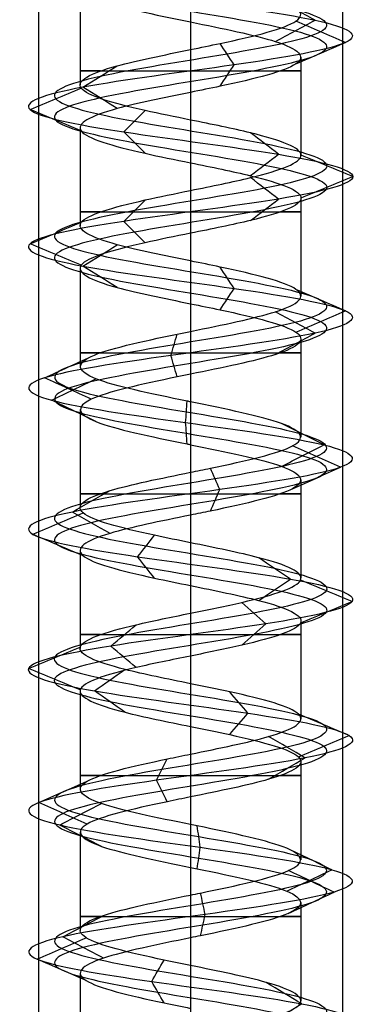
# Model space of a CAD drawing. Header units: millimetres. Extents: x -429 to 422, y -262 to 259.
# Tile 460 of 656: x 74.06 to 79.68, y 167.05 to 183.25. Entities that reach past the tile are written whole.
import ezdxf

# ---------------------------------------------------------------- set-up
doc = ezdxf.new("R2010")
doc.units = ezdxf.units.MM
doc.layers.add('Default', color=7, linetype='Continuous', true_color=0x000000)

msp = doc.modelspace()

# ---------------------------------------------------------------- linework, layer by layer
at = {"layer": 'Default', "color": 9, "true_color": 0xbebcba}
for p, q in [((75.057, 183.794, 880.822), (75.057, 182.18, 880.822)), ((76.873, 183.214, 879.003), (76.873, 181.601, 879.011)), ((78.688, 182.634, 880.822), (78.688, 181.022, 880.822)), ((75.057, 181.475, 880.822), (75.057, 179.862, 880.822)), ((76.873, 180.896, 879.011), (76.873, 179.283, 879.007)), ((78.688, 180.318, 880.822), (78.688, 178.704, 880.822)), ((75.057, 179.159, 880.822), (75.057, 177.544, 880.822)), ((76.873, 178.579, 879.007), (76.873, 176.964, 879.002)), ((78.688, 178, 880.822), (78.688, 176.385, 880.822)), ((75.057, 176.84, 880.822), (75.057, 175.224, 880.822)), ((76.873, 176.26, 879.002), (76.873, 174.646, 879.009)), ((78.688, 175.68, 880.822), (78.688, 174.067, 880.822)), ((75.057, 174.52, 880.822), (75.057, 172.907, 880.822)), ((76.873, 173.942, 879.009), (76.873, 172.328, 879.01)), ((78.688, 173.362, 880.822), (78.688, 171.75, 880.822)), ((75.057, 172.203, 880.822), (75.057, 170.589, 880.822)), ((76.873, 171.624, 879.01), (76.873, 170.01, 879.002)), ((78.688, 171.046, 880.822), (78.688, 169.43, 880.822)), ((75.057, 169.886, 880.822), (75.057, 168.27, 880.822)), ((76.873, 169.306, 879.002), (76.873, 167.691, 879.007)), ((78.688, 168.726, 880.822), (78.688, 167.113, 880.822)), ((75.057, 167.566, 880.822), (75.057, 165.953, 880.822))]:
    msp.add_line(p, q, dxfattribs=at)
at = {"layer": 'Default', "color": 9, "true_color": 0xbebcba, "extrusion": (0, -1, 0)}
for centre, start, end in [((76.873, 880.822, -182.408), 144.7021, 270), ((76.873, 880.822, -182.408), 270, 35.2305), ((76.873, 880.822, -180.09), 144.6749, 270), ((76.873, 880.822, -180.09), 270, 35.3467), ((76.873, 880.822, -177.771), 144.755, 270), ((76.873, 880.822, -177.771), 270, 35.4895), ((76.873, 880.822, -175.453), 144.5029, 270), ((76.873, 880.822, -175.453), 270, 35.2736), ((76.873, 880.822, -173.135), 144.7143, 270), ((76.873, 880.822, -173.135), 270, 35.2522), ((76.873, 880.822, -170.817), 144.7115, 270), ((76.873, 880.822, -170.817), 270, 35.4933), ((76.873, 880.822, -168.499), 144.5221, 270), ((76.873, 880.822, -168.499), 270, 35.342)]:
    msp.add_arc(centre, 1.816, start, end, dxfattribs=at)
at = {"layer": 'Default', "color": 9, "true_color": 0xbebcba}
for points, degree in [([(76.873, 199.97, 878.583), (77.617, 199.848, 878.583), (79.092, 199.603, 879.383), (79.287, 199.235, 881.91), (77.27, 198.867, 883.438), (74.892, 198.499, 882.577), (74.323, 198.132, 880.111), (76.085, 197.764, 878.296), (78.567, 197.396, 878.789), (79.5, 197.028, 881.141), (78.031, 196.66, 883.202), (75.503, 196.293, 883.087), (74.227, 195.925, 880.902), (75.369, 195.557, 878.644), (77.885, 195.189, 878.377), (79.476, 194.821, 880.345), (78.687, 194.454, 882.749), (76.239, 194.086, 883.392), (74.371, 193.718, 881.686), (74.789, 193.35, 879.19), (77.112, 192.983, 878.187), (79.216, 192.615, 879.592), (79.178, 192.247, 882.122), (77.032, 191.879, 883.464), (74.741, 191.511, 882.391), (74.398, 191.144, 879.884), (76.317, 190.776, 878.235), (78.744, 190.408, 878.951), (79.46, 190.04, 881.378), (77.811, 189.673, 883.297), (75.304, 189.305, 882.954), (74.231, 188.937, 880.662), (75.572, 188.569, 878.517), (78.103, 188.201, 878.479), (79.508, 187.834, 880.583), (78.505, 187.466, 882.906), (76.009, 187.098, 883.324), (74.303, 186.73, 881.456), (74.946, 186.362, 879.008), (77.35, 185.995, 878.219), (79.318, 185.627, 879.809), (79.051, 185.259, 882.326), (76.793, 184.891, 883.468), (74.608, 184.524, 882.191), (74.493, 184.156, 879.664), (76.554, 183.788, 878.195), (78.906, 183.42, 879.128), (79.399, 183.052, 881.61), (77.583, 182.685, 883.372), (75.118, 182.317, 882.803), (74.256, 181.949, 880.424), (75.786, 181.581, 878.409), (78.31, 181.213, 878.6), (79.519, 180.846, 880.822), (78.31, 180.478, 883.045), (75.786, 180.11, 883.236), (74.256, 179.742, 881.22), (75.118, 179.375, 878.841), (77.583, 179.007, 878.273), (79.399, 178.639, 880.035), (78.906, 178.271, 882.517), (76.554, 177.903, 883.449), (74.493, 177.536, 881.981), (74.608, 177.168, 879.453), (76.793, 176.8, 878.177), (79.051, 176.432, 879.319), (79.318, 176.064, 881.835), (77.35, 175.697, 883.425), (74.946, 175.329, 882.636), (74.303, 174.961, 880.189), (76.009, 174.593, 878.32), (78.505, 174.226, 878.739), (79.508, 173.858, 881.062), (78.103, 173.49, 883.166), (75.572, 173.122, 883.127), (74.231, 172.754, 880.982), (75.304, 172.387, 878.691), (77.811, 172.019, 878.348), (79.46, 171.651, 880.267), (78.744, 171.283, 882.694), (76.317, 170.916, 883.41), (74.398, 170.548, 881.761), (74.741, 170.18, 879.254), (77.032, 169.812, 878.181), (79.178, 169.444, 879.522), (79.216, 169.077, 882.052), (77.112, 168.709, 883.458), (74.789, 168.341, 882.454), (74.371, 167.973, 879.959), (76.239, 167.605, 878.253), (78.687, 167.238, 878.895), (79.476, 166.87, 881.299), (77.885, 166.502, 883.267), (75.369, 166.134, 883), (74.227, 165.767, 880.742), (75.503, 165.399, 878.557), (78.031, 165.031, 878.443), (79.5, 164.663, 880.503), (78.567, 164.295, 882.855), (76.085, 163.928, 883.349), (74.323, 163.56, 881.533), (74.892, 163.192, 879.067), (77.27, 162.824, 878.206), (79.287, 162.456, 879.735), (79.092, 162.089, 882.262), (77.617, 161.843, 883.062), (76.873, 161.721, 883.062)], 3), ([(76.873, 199.794, 878.156), (77.758, 199.671, 878.156), (79.515, 199.426, 879.109), (79.747, 199.058, 882.116), (77.346, 198.691, 883.936), (74.515, 198.323, 882.912), (73.838, 197.955, 879.976), (75.936, 197.587, 877.815), (78.889, 197.219, 878.402), (80, 196.852, 881.202), (78.252, 196.484, 883.655), (75.243, 196.116, 883.518), (73.724, 195.748, 880.917), (75.083, 195.381, 878.23), (78.078, 195.013, 877.912), (79.971, 194.645, 880.254), (79.032, 194.277, 883.116), (76.119, 193.909, 883.881), (73.895, 193.542, 881.85), (74.393, 193.174, 878.879), (77.158, 192.806, 877.685), (79.662, 192.438, 879.358), (79.616, 192.07, 882.37), (77.063, 191.703, 883.967), (74.335, 191.335, 882.689), (73.927, 190.967, 879.705), (76.211, 190.599, 877.742), (79.1, 190.232, 878.595), (79.953, 189.864, 881.483), (77.99, 189.496, 883.768), (75.006, 189.128, 883.36), (73.728, 188.76, 880.632), (75.325, 188.393, 878.078), (78.337, 188.025, 878.033), (80.01, 187.657, 880.537), (78.815, 187.289, 883.302), (75.845, 186.921, 883.8), (73.814, 186.554, 881.576), (74.579, 186.186, 878.663), (77.44, 185.818, 877.724), (79.783, 185.45, 879.617), (79.465, 185.083, 882.612), (76.777, 184.715, 883.971), (74.177, 184.347, 882.452), (74.04, 183.979, 879.443), (76.493, 183.611, 877.695), (79.293, 183.244, 878.805), (79.88, 182.876, 881.759), (77.719, 182.508, 883.857), (74.784, 182.14, 883.18), (73.758, 181.772, 880.348), (75.58, 181.405, 877.95), (78.583, 181.037, 878.177), (80.023, 180.669, 880.822), (78.583, 180.301, 883.468), (75.58, 179.934, 883.695), (73.758, 179.566, 881.296), (74.784, 179.198, 878.464), (77.719, 178.83, 877.788), (79.88, 178.462, 879.885), (79.293, 178.095, 882.839), (76.493, 177.727, 883.949), (74.04, 177.359, 882.201), (74.177, 176.991, 879.193), (76.777, 176.624, 877.673), (79.465, 176.256, 879.033), (79.783, 175.888, 882.028), (77.44, 175.52, 883.921), (74.579, 175.152, 882.981), (73.814, 174.785, 880.068), (75.845, 174.417, 877.844), (78.815, 174.049, 878.342), (80.01, 173.681, 881.107), (78.337, 173.313, 883.612), (75.325, 172.946, 883.566), (73.728, 172.578, 881.012), (75.006, 172.21, 878.285), (77.99, 171.842, 877.877), (79.953, 171.475, 880.161), (79.1, 171.107, 883.05), (76.211, 170.739, 883.902), (73.927, 170.371, 881.939), (74.335, 170.003, 878.955), (77.063, 169.636, 877.678), (79.616, 169.268, 879.275), (79.662, 168.9, 882.286), (77.158, 168.532, 883.959), (74.393, 168.164, 882.765), (73.895, 167.797, 879.795), (76.119, 167.429, 877.764), (79.032, 167.061, 878.528), (79.971, 166.693, 881.39), (78.078, 166.326, 883.733), (75.083, 165.958, 883.415), (73.724, 165.59, 880.727), (75.243, 165.222, 878.126), (78.252, 164.854, 877.99), (80, 164.487, 880.442), (78.889, 164.119, 883.242), (75.936, 163.751, 883.83), (73.838, 163.383, 881.668), (74.515, 163.015, 878.733), (77.346, 162.648, 877.709), (79.747, 162.28, 879.528), (79.515, 161.912, 882.535), (77.758, 161.667, 883.488), (76.873, 161.544, 883.488)], 3), ([(76.873, 199.617, 878.583), (77.617, 199.495, 878.583), (79.092, 199.25, 879.383), (79.287, 198.882, 881.909), (77.27, 198.514, 883.438), (74.892, 198.146, 882.577), (74.323, 197.778, 880.111), (76.085, 197.411, 878.296), (78.567, 197.043, 878.789), (79.5, 196.675, 881.141), (78.031, 196.307, 883.202), (75.503, 195.94, 883.087), (74.227, 195.572, 880.902), (75.369, 195.204, 878.644), (77.885, 194.836, 878.377), (79.476, 194.468, 880.345), (78.687, 194.101, 882.749), (76.239, 193.733, 883.392), (74.371, 193.365, 881.686), (74.789, 192.997, 879.19), (77.112, 192.629, 878.187), (79.216, 192.262, 879.592), (79.178, 191.894, 882.122), (77.032, 191.526, 883.464), (74.741, 191.158, 882.391), (74.398, 190.791, 879.884), (76.317, 190.423, 878.235), (78.744, 190.055, 878.951), (79.46, 189.687, 881.378), (77.811, 189.319, 883.297), (75.304, 188.952, 882.954), (74.231, 188.584, 880.662), (75.573, 188.216, 878.517), (78.102, 187.848, 878.479), (79.508, 187.48, 880.583), (78.505, 187.113, 882.905), (76.009, 186.745, 883.324), (74.303, 186.377, 881.456), (74.946, 186.009, 879.008), (77.35, 185.642, 878.219), (79.318, 185.274, 879.809), (79.051, 184.906, 882.326), (76.793, 184.538, 883.468), (74.608, 184.17, 882.191), (74.493, 183.803, 879.664), (76.554, 183.435, 878.195), (78.906, 183.067, 879.128), (79.399, 182.699, 881.61), (77.583, 182.331, 883.372), (75.118, 181.964, 882.803), (74.256, 181.596, 880.424), (75.786, 181.228, 878.409), (78.31, 180.86, 878.6), (79.519, 180.493, 880.822), (78.31, 180.125, 883.045), (75.786, 179.757, 883.236), (74.256, 179.389, 881.22), (75.118, 179.021, 878.841), (77.583, 178.654, 878.273), (79.399, 178.286, 880.035), (78.906, 177.918, 882.517), (76.554, 177.55, 883.449), (74.493, 177.183, 881.981), (74.608, 176.815, 879.453), (76.793, 176.447, 878.177), (79.051, 176.079, 879.319), (79.318, 175.711, 881.835), (77.35, 175.344, 883.425), (74.946, 174.976, 882.636), (74.303, 174.608, 880.189), (76.009, 174.24, 878.32), (78.505, 173.872, 878.739), (79.508, 173.505, 881.062), (78.102, 173.137, 883.166), (75.573, 172.769, 883.127), (74.231, 172.401, 880.982), (75.304, 172.034, 878.691), (77.811, 171.666, 878.348), (79.46, 171.298, 880.267), (78.744, 170.93, 882.694), (76.317, 170.562, 883.41), (74.398, 170.195, 881.761), (74.741, 169.827, 879.254), (77.032, 169.459, 878.181), (79.178, 169.091, 879.522), (79.216, 168.723, 882.052), (77.112, 168.356, 883.458), (74.789, 167.988, 882.454), (74.371, 167.62, 879.959), (76.239, 167.252, 878.253), (78.687, 166.885, 878.895), (79.476, 166.517, 881.299), (77.885, 166.149, 883.267), (75.369, 165.781, 883), (74.227, 165.413, 880.742), (75.503, 165.046, 878.557), (78.031, 164.678, 878.443), (79.5, 164.31, 880.503), (78.567, 163.942, 882.855), (76.085, 163.574, 883.349), (74.323, 163.207, 881.533), (74.892, 162.839, 879.067), (77.27, 162.471, 878.206), (79.287, 162.103, 879.735), (79.092, 161.736, 882.262), (77.617, 161.49, 883.062), (76.873, 161.368, 883.062)], 3), ([(76.873, 184.374, 882.638), (76.873, 183.567, 882.638), (76.873, 182.76, 882.638)], 2), ([(78.924, 183.244, 879.113), (78.706, 183.361, 879.294), (78.488, 183.479, 879.476), (78.269, 183.596, 879.658)], 3), ([(78.27, 182.891, 879.658), (78.488, 183.009, 879.476), (78.706, 183.126, 879.294), (78.924, 183.244, 879.113)], 3), ([(79.422, 182.876, 881.617), (79.151, 182.993, 881.532), (78.88, 183.111, 881.448), (78.609, 183.228, 881.363)], 3), ([(78.609, 182.524, 881.363), (78.88, 182.641, 881.448), (79.151, 182.758, 881.532), (79.422, 182.876, 881.617)], 3), ([(77.59, 182.508, 883.394), (77.513, 182.625, 883.121), (77.437, 182.743, 882.848), (77.361, 182.86, 882.575)], 3), ([(75.102, 182.14, 882.821), (75.29, 182.258, 882.609), (75.478, 182.375, 882.396), (75.666, 182.492, 882.184)], 3), ([(77.361, 182.156, 882.575), (77.437, 182.273, 882.848), (77.514, 182.391, 883.121), (77.59, 182.508, 883.394)], 3), ([(74.233, 181.772, 880.42), (74.513, 181.89, 880.463), (74.793, 182.007, 880.506), (75.073, 182.124, 880.548)], 3), ([(75.666, 181.789, 882.184), (75.478, 181.906, 882.397), (75.29, 182.023, 882.609), (75.102, 182.14, 882.821)], 3), ([(76.873, 182.056, 882.638), (76.873, 181.249, 882.638), (76.873, 180.442, 882.638)], 2), ([(75.073, 181.421, 880.548), (74.793, 181.538, 880.506), (74.513, 181.655, 880.463), (74.233, 181.772, 880.42)], 3), ([(75.777, 181.405, 878.387), (75.893, 181.522, 878.646), (76.009, 181.639, 878.904), (76.126, 181.756, 879.162)], 3), ([(76.126, 181.053, 879.162), (76.009, 181.17, 878.904), (75.893, 181.288, 878.646), (75.777, 181.405, 878.387)], 3), ([(78.322, 181.037, 878.58), (78.169, 181.154, 878.818), (78.015, 181.271, 879.056), (77.861, 181.388, 879.293)], 3), ([(77.861, 180.686, 879.293), (78.015, 180.803, 879.056), (78.169, 180.92, 878.818), (78.322, 181.037, 878.58)], 3), ([(79.543, 180.669, 880.822), (79.26, 180.786, 880.822), (78.977, 180.903, 880.822), (78.693, 181.02, 880.822)], 3), ([(78.322, 180.301, 883.065), (78.169, 180.418, 882.827), (78.015, 180.535, 882.589), (77.861, 180.653, 882.351)], 3), ([(78.693, 180.318, 880.822), (78.977, 180.435, 880.822), (79.26, 180.552, 880.822), (79.543, 180.669, 880.822)], 3), ([(75.777, 179.934, 883.257), (75.893, 180.051, 882.999), (76.009, 180.168, 882.741), (76.125, 180.285, 882.482)], 3), ([(77.861, 179.95, 882.351), (78.015, 180.067, 882.589), (78.169, 180.184, 882.827), (78.322, 180.301, 883.065)], 3), ([(74.233, 179.566, 881.224), (74.513, 179.683, 881.181), (74.794, 179.801, 881.139), (75.075, 179.918, 881.096)], 3), ([(76.125, 179.582, 882.482), (76.009, 179.699, 882.741), (75.893, 179.816, 882.999), (75.777, 179.934, 883.257)], 3), ([(76.873, 179.738, 882.638), (76.873, 178.931, 882.638), (76.873, 178.124, 882.638)], 2), ([(75.074, 179.214, 881.096), (74.793, 179.331, 881.139), (74.513, 179.449, 881.181), (74.233, 179.566, 881.224)], 3), ([(75.102, 179.198, 878.823), (75.29, 179.315, 879.036), (75.479, 179.433, 879.249), (75.667, 179.55, 879.461)], 3), ([(75.666, 178.846, 879.461), (75.478, 178.963, 879.248), (75.29, 179.081, 879.036), (75.102, 179.198, 878.823)], 3), ([(77.59, 178.83, 878.25), (77.513, 178.948, 878.523), (77.437, 179.065, 878.797), (77.361, 179.182, 879.07)], 3), ([(77.361, 178.478, 879.07), (77.437, 178.595, 878.797), (77.513, 178.713, 878.524), (77.59, 178.83, 878.25)], 3), ([(79.422, 178.462, 880.028), (79.151, 178.58, 880.112), (78.88, 178.697, 880.197), (78.609, 178.815, 880.281)], 3), ([(78.924, 178.095, 882.532), (78.706, 178.212, 882.35), (78.487, 178.33, 882.168), (78.269, 178.447, 881.986)], 3), ([(78.608, 178.11, 880.281), (78.88, 178.228, 880.197), (79.151, 178.345, 880.112), (79.422, 178.462, 880.028)], 3), ([(76.551, 177.727, 883.473), (76.585, 177.844, 883.191), (76.619, 177.962, 882.909), (76.654, 178.08, 882.626)], 3), ([(78.269, 177.742, 881.986), (78.487, 177.86, 882.168), (78.706, 177.977, 882.35), (78.924, 178.095, 882.532)], 3), ([(74.472, 177.359, 881.991), (74.727, 177.477, 881.867), (74.983, 177.594, 881.742), (75.239, 177.712, 881.618)], 3), ([(76.654, 177.374, 882.626), (76.619, 177.492, 882.908), (76.585, 177.609, 883.191), (76.551, 177.727, 883.473)], 3), ([(76.873, 177.419, 882.638), (76.873, 176.612, 882.638), (76.873, 175.805, 882.638)], 2), ([(75.239, 177.006, 881.618), (74.983, 177.124, 881.742), (74.727, 177.242, 881.867), (74.472, 177.359, 881.991)], 3), ([(74.587, 176.991, 879.441), (74.831, 177.109, 879.588), (75.074, 177.226, 879.735), (75.317, 177.344, 879.882)], 3), ([(75.317, 176.639, 879.882), (75.074, 176.756, 879.735), (74.831, 176.874, 879.588), (74.587, 176.991, 879.441)], 3), ([(76.792, 176.624, 878.153), (76.801, 176.741, 878.437), (76.809, 176.859, 878.721), (76.818, 176.976, 879.005)], 3), ([(76.818, 176.271, 879.005), (76.809, 176.388, 878.721), (76.801, 176.506, 878.437), (76.792, 176.624, 878.153)], 3), ([(79.07, 176.256, 879.305), (78.836, 176.373, 879.467), (78.602, 176.491, 879.628), (78.369, 176.608, 879.79)], 3), ([(78.369, 175.903, 879.79), (78.602, 176.021, 879.628), (78.836, 176.138, 879.467), (79.07, 176.256, 879.305)], 3), ([(79.34, 175.888, 881.844), (79.077, 176.005, 881.735), (78.815, 176.123, 881.627), (78.552, 176.24, 881.518)], 3), ([(77.354, 175.52, 883.449), (77.303, 175.638, 883.169), (77.252, 175.755, 882.89), (77.2, 175.873, 882.61)], 3), ([(78.552, 175.535, 881.518), (78.815, 175.653, 881.627), (79.077, 175.77, 881.735), (79.34, 175.888, 881.844)], 3), ([(74.928, 175.152, 882.652), (75.135, 175.27, 882.458), (75.342, 175.387, 882.263), (75.549, 175.505, 882.069)], 3), ([(77.2, 175.168, 882.611), (77.252, 175.285, 882.89), (77.303, 175.403, 883.169), (77.354, 175.52, 883.449)], 3), ([(74.28, 174.785, 880.183), (74.555, 174.902, 880.251), (74.831, 175.019, 880.319), (75.107, 175.137, 880.387)], 3), ([(75.548, 174.8, 882.069), (75.342, 174.918, 882.263), (75.135, 175.035, 882.458), (74.928, 175.152, 882.652)], 3), ([(76.873, 175.101, 882.638), (76.873, 174.294, 882.638), (76.873, 173.487, 882.638)], 2), ([(75.106, 174.433, 880.387), (74.831, 174.55, 880.319), (74.555, 174.667, 880.251), (74.28, 174.785, 880.183)], 3), ([(76.002, 174.417, 878.298), (76.094, 174.534, 878.566), (76.187, 174.651, 878.834), (76.279, 174.769, 879.102)], 3), ([(76.279, 174.065, 879.102), (76.187, 174.182, 878.834), (76.094, 174.3, 878.566), (76.002, 174.417, 878.298)], 3), ([(78.519, 174.049, 878.72), (78.345, 174.166, 878.943), (78.17, 174.283, 879.166), (77.995, 174.401, 879.39)], 3), ([(77.995, 173.697, 879.389), (78.17, 173.815, 879.166), (78.345, 173.932, 878.943), (78.519, 174.049, 878.72)], 3), ([(79.532, 173.681, 881.064), (79.25, 173.798, 881.038), (78.968, 173.915, 881.013), (78.686, 174.033, 880.987)], 3), ([(78.114, 173.313, 883.187), (77.982, 173.43, 882.936), (77.85, 173.548, 882.685), (77.719, 173.665, 882.435)], 3), ([(78.686, 173.33, 880.987), (78.968, 173.447, 881.013), (79.25, 173.564, 881.038), (79.532, 173.681, 881.064)], 3), ([(75.561, 172.946, 883.148), (75.7, 173.063, 882.902), (75.839, 173.18, 882.655), (75.978, 173.297, 882.408)], 3), ([(77.719, 172.962, 882.435), (77.85, 173.079, 882.685), (77.982, 173.196, 882.936), (78.114, 173.313, 883.187)], 3), ([(74.207, 172.578, 880.983), (74.49, 172.695, 880.966), (74.773, 172.812, 880.949), (75.055, 172.929, 880.932)], 3), ([(75.978, 172.595, 882.408), (75.839, 172.712, 882.655), (75.7, 172.829, 882.902), (75.561, 172.946, 883.148)], 3), ([(76.873, 172.783, 882.638), (76.873, 171.976, 882.638), (76.873, 171.169, 882.638)], 2), ([(75.055, 172.227, 880.932), (74.773, 172.344, 880.949), (74.49, 172.461, 880.966), (74.207, 172.578, 880.983)], 3), ([(75.29, 172.21, 878.671), (75.458, 172.327, 878.9), (75.626, 172.444, 879.128), (75.794, 172.562, 879.356)], 3), ([(75.794, 171.859, 879.356), (75.626, 171.976, 879.128), (75.458, 172.093, 878.9), (75.29, 172.21, 878.671)], 3), ([(77.819, 171.842, 878.325), (77.719, 171.96, 878.591), (77.618, 172.077, 878.856), (77.518, 172.194, 879.121)], 3), ([(77.518, 171.491, 879.121), (77.618, 171.608, 878.856), (77.719, 171.725, 878.591), (77.819, 171.842, 878.325)], 3), ([(79.483, 171.475, 880.262), (79.206, 171.592, 880.321), (78.929, 171.709, 880.381), (78.652, 171.826, 880.44)], 3), ([(78.761, 171.107, 882.71), (78.56, 171.224, 882.51), (78.359, 171.341, 882.309), (78.159, 171.459, 882.108)], 3), ([(78.651, 171.123, 880.44), (78.929, 171.24, 880.381), (79.206, 171.357, 880.321), (79.483, 171.475, 880.262)], 3), ([(76.312, 170.739, 883.433), (76.372, 170.856, 883.155), (76.431, 170.974, 882.878), (76.491, 171.091, 882.6)], 3), ([(78.159, 170.755, 882.108), (78.359, 170.872, 882.309), (78.56, 170.989, 882.51), (78.761, 171.107, 882.71)], 3), ([(76.491, 170.387, 882.6), (76.431, 170.504, 882.878), (76.372, 170.622, 883.155), (76.312, 170.739, 883.433)], 3), ([(74.376, 170.371, 881.769), (74.641, 170.489, 881.668), (74.907, 170.606, 881.568), (75.172, 170.723, 881.467)], 3), ([(76.873, 170.465, 882.638), (76.873, 169.658, 882.638), (76.873, 168.851, 882.638)], 2), ([(75.173, 170.019, 881.467), (74.907, 170.136, 881.568), (74.641, 170.254, 881.668), (74.376, 170.371, 881.769)], 3), ([(74.722, 170.003, 879.24), (74.951, 170.121, 879.408), (75.179, 170.238, 879.576), (75.408, 170.356, 879.745)], 3), ([(75.408, 169.651, 879.745), (75.18, 169.768, 879.576), (74.951, 169.886, 879.408), (74.722, 170.003, 879.24)], 3), ([(77.034, 169.636, 878.157), (77.017, 169.753, 878.44), (77, 169.871, 878.724), (76.982, 169.988, 879.008)], 3), ([(76.982, 169.283, 879.008), (77, 169.401, 878.724), (77.017, 169.518, 878.441), (77.034, 169.636, 878.157)], 3), ([(79.198, 169.268, 879.51), (78.951, 169.385, 879.65), (78.703, 169.503, 879.79), (78.456, 169.621, 879.929)], 3), ([(78.456, 168.915, 879.929), (78.703, 169.033, 879.79), (78.951, 169.15, 879.65), (79.198, 169.268, 879.51)], 3), ([(79.237, 168.9, 882.063), (78.985, 169.018, 881.931), (78.733, 169.135, 881.799), (78.482, 169.253, 881.667)], 3), ([(77.114, 168.532, 883.482), (77.089, 168.65, 883.198), (77.063, 168.768, 882.915), (77.037, 168.885, 882.632)], 3), ([(78.482, 168.547, 881.667), (78.733, 168.665, 881.799), (78.985, 168.782, 881.931), (79.237, 168.9, 882.063)], 3), ([(74.771, 168.164, 882.469), (74.994, 168.282, 882.294), (75.218, 168.4, 882.118), (75.442, 168.517, 881.943)], 3), ([(77.037, 168.179, 882.632), (77.063, 168.297, 882.915), (77.089, 168.415, 883.198), (77.114, 168.532, 883.482)], 3), ([(74.348, 167.797, 879.951), (74.617, 167.914, 880.044), (74.885, 168.031, 880.136), (75.153, 168.149, 880.229)], 3), ([(75.442, 167.812, 881.943), (75.218, 167.929, 882.118), (74.994, 168.047, 882.294), (74.771, 168.164, 882.469)], 3), ([(76.873, 168.147, 882.638), (76.873, 167.34, 882.638), (76.873, 166.533, 882.638)], 2), ([(75.154, 167.444, 880.229), (74.886, 167.562, 880.137), (74.617, 167.679, 880.044), (74.348, 167.797, 879.951)], 3), ([(76.234, 167.429, 878.23), (76.301, 167.546, 878.505), (76.369, 167.664, 878.781), (76.437, 167.781, 879.056)], 3), ([(76.437, 167.077, 879.057), (76.369, 167.194, 878.781), (76.302, 167.311, 878.505), (76.234, 167.429, 878.23)], 3), ([(78.703, 167.061, 878.878), (78.508, 167.179, 879.085), (78.314, 167.296, 879.292), (78.119, 167.413, 879.498)], 3), ([(78.119, 166.709, 879.498), (78.314, 166.826, 879.291), (78.508, 166.944, 879.085), (78.703, 167.061, 878.878)], 3)]:
    msp.add_open_spline(points, degree=degree, dxfattribs=at)
at = {"layer": 'Default'}
for points in [[(74.373, 195.065, 880.822), (74.373, 172.565, 880.822), (74.373, 150.065, 880.822)], [(76.873, 195.065, 883.322), (76.873, 172.565, 883.322), (76.873, 150.065, 883.322)], [(76.873, 195.065, 878.322), (76.873, 172.565, 878.322), (76.873, 150.065, 878.322)], [(79.373, 195.065, 880.822), (79.373, 172.565, 880.822), (79.373, 150.065, 880.822)]]:
    msp.add_open_spline(points, degree=2, dxfattribs=at)
at = {"layer": 'Default', "color": 9, "true_color": 0xbebcba}
for points, knots in [([(76.873, 184.374, 882.638), (76.854, 184.37, 882.638), (76.235, 184.244, 882.63), (75.036, 183.995, 881.93), (74.943, 183.627, 879.881), (76.125, 183.367, 879.039), (76.799, 183.229, 879.003), (76.873, 183.214, 879.003)], [-16.737468, -16.737468, -16.737468, -16.737468, -16.657, -14.001537, -11.346073, -8.690609, -8.366026, -8.366026, -8.366026, -8.366026]), ([(76.873, 182.76, 882.638), (77.037, 182.793, 882.639), (77.202, 182.827, 882.619), (77.359, 182.86, 882.575), (77.938, 182.983, 882.413), (78.429, 183.105, 881.937), (78.608, 183.228, 881.363), (78.787, 183.351, 880.79), (78.653, 183.473, 880.119), (78.269, 183.596, 879.657), (77.931, 183.703, 879.252), (77.401, 183.811, 879.008), (76.873, 183.919, 879.003)], [-15.63939, -15.63939, -15.63939, -15.63939, -14.986777, -14.986777, -14.986777, -12.500257, -12.500257, -12.500257, -10.013878, -10.013878, -10.013878, -7.832008, -7.832008, -7.832008, -7.832008]), ([(76.873, 183.214, 879.003), (77.401, 183.107, 879.008), (78.536, 182.877, 879.53), (78.92, 182.524, 881.461), (77.804, 182.245, 882.543), (77.037, 182.089, 882.639), (76.873, 182.056, 882.638)], [-8.366026, -8.366026, -8.366026, -8.366026, -6.035145, -3.379681, -0.724217, 0, 0, 0, 0]), ([(76.873, 181.601, 879.011), (76.615, 181.653, 879.01), (76.359, 181.705, 879.061), (76.126, 181.757, 879.165), (75.578, 181.879, 879.412), (75.165, 182.002, 879.956), (75.074, 182.125, 880.55), (74.984, 182.247, 881.143), (75.217, 182.37, 881.786), (75.666, 182.492, 882.185), (75.993, 182.581, 882.474), (76.434, 182.67, 882.634), (76.873, 182.76, 882.638)], [-7.800135, -7.800135, -7.800135, -7.800135, -6.744518, -6.744518, -6.744518, -4.258999, -4.258999, -4.258999, -1.773551, -1.773551, -1.773551, 0, 0, 0, 0]), ([(76.873, 182.056, 882.638), (76.434, 181.966, 882.634), (75.386, 181.755, 882.253), (74.751, 181.42, 880.501), (75.754, 181.123, 879.18), (76.615, 180.949, 879.01), (76.873, 180.896, 879.011)], [-16.6743, -16.6743, -16.6743, -16.6743, -14.752232, -12.106272, -9.460311, -8.336702, -8.336702, -8.336702, -8.336702]), ([(76.873, 180.442, 882.638), (77.221, 180.512, 882.637), (77.57, 180.583, 882.54), (77.86, 180.653, 882.352), (78.365, 180.776, 882.026), (78.691, 180.899, 881.425), (78.691, 181.021, 880.824), (78.691, 181.144, 880.224), (78.365, 181.266, 879.623), (77.86, 181.389, 879.297), (77.57, 181.46, 879.109), (77.221, 181.53, 879.012), (76.873, 181.601, 879.011)], [-15.596644, -15.596644, -15.596644, -15.596644, -14.202599, -14.202599, -14.202599, -11.716491, -11.716491, -11.716491, -9.230365, -9.230365, -9.230365, -7.800135, -7.800135, -7.800135, -7.800135]), ([(76.873, 180.896, 879.011), (77.221, 180.826, 879.012), (78.176, 180.633, 879.277), (79.018, 180.317, 880.824), (78.176, 180.001, 882.372), (77.221, 179.808, 882.637), (76.873, 179.738, 882.638)], [-8.336702, -8.336702, -8.336702, -8.336702, -6.814351, -4.168391, -1.52243, 0, 0, 0, 0]), ([(76.873, 179.283, 879.007), (76.434, 179.372, 879.012), (75.993, 179.461, 879.172), (75.667, 179.55, 879.462), (75.217, 179.673, 879.86), (74.985, 179.795, 880.503), (75.075, 179.918, 881.098), (75.165, 180.04, 881.692), (75.579, 180.163, 882.236), (76.127, 180.286, 882.483), (76.359, 180.338, 882.588), (76.616, 180.39, 882.639), (76.873, 180.442, 882.638)], [-7.799216, -7.799216, -7.799216, -7.799216, -5.994064, -5.994064, -5.994064, -3.50751, -3.50751, -3.50751, -1.020957, -1.020957, -1.020957, 0, 0, 0, 0]), ([(76.873, 179.738, 882.638), (76.616, 179.686, 882.639), (75.754, 179.511, 882.468), (74.752, 179.214, 881.147), (75.386, 178.879, 879.393), (76.434, 178.668, 879.012), (76.873, 178.579, 879.007)], [-16.700027, -16.700027, -16.700027, -16.700027, -15.575873, -12.926078, -10.276284, -8.352092, -8.352092, -8.352092, -8.352092]), ([(76.873, 178.124, 882.638), (77.401, 178.231, 882.634), (77.932, 178.339, 882.39), (78.27, 178.447, 881.985), (78.655, 178.569, 881.524), (78.788, 178.692, 880.854), (78.609, 178.815, 880.281), (78.431, 178.937, 879.707), (77.94, 179.06, 879.231), (77.361, 179.182, 879.07), (77.203, 179.216, 879.026), (77.038, 179.249, 879.006), (76.873, 179.283, 879.007)], [-15.613516, -15.613516, -15.613516, -15.613516, -13.450016, -13.450016, -13.450016, -10.965036, -10.965036, -10.965036, -8.479929, -8.479929, -8.479929, -7.799216, -7.799216, -7.799216, -7.799216]), ([(76.873, 178.579, 879.007), (77.038, 178.545, 879.006), (77.806, 178.389, 879.101), (78.921, 178.11, 880.183), (78.537, 177.758, 882.113), (77.401, 177.527, 882.634), (76.873, 177.419, 882.638)], [-8.352092, -8.352092, -8.352092, -8.352092, -7.626489, -4.976694, -2.3269, 0, 0, 0, 0]), ([(76.873, 176.964, 879.002), (76.854, 176.968, 879.002), (76.836, 176.972, 879.002), (76.818, 176.976, 879.003), (76.217, 177.098, 879.021), (75.627, 177.221, 879.366), (75.316, 177.343, 879.88), (75.006, 177.466, 880.394), (74.975, 177.589, 881.077), (75.238, 177.711, 881.617), (75.501, 177.834, 882.157), (76.058, 177.956, 882.554), (76.655, 178.079, 882.626), (76.727, 178.094, 882.635), (76.8, 178.109, 882.639), (76.873, 178.124, 882.638)], [-7.821874, -7.821874, -7.821874, -7.821874, -7.745852, -7.745852, -7.745852, -5.260587, -5.260587, -5.260587, -2.774999, -2.774999, -2.774999, -0.288897, -0.288897, -0.288897, 0, 0, 0, 0]), ([(76.873, 177.419, 882.638), (76.8, 177.405, 882.639), (76.126, 177.267, 882.602), (74.944, 177.007, 881.76), (75.037, 176.639, 879.711), (76.235, 176.39, 879.01), (76.854, 176.264, 879.002), (76.873, 176.26, 879.002)], [-16.732463, -16.732463, -16.732463, -16.732463, -16.410685, -13.756016, -11.101346, -8.446676, -8.365482, -8.365482, -8.365482, -8.365482]), ([(76.873, 175.805, 882.638), (76.982, 175.828, 882.639), (77.092, 175.85, 882.63), (77.199, 175.872, 882.61), (77.79, 175.995, 882.502), (78.322, 176.117, 882.072), (78.552, 176.24, 881.517), (78.782, 176.363, 880.962), (78.71, 176.485, 880.282), (78.369, 176.608, 879.788), (78.038, 176.727, 879.308), (77.455, 176.845, 879.004), (76.873, 176.964, 879.002)], [-15.637448, -15.637448, -15.637448, -15.637448, -15.20352, -15.20352, -15.20352, -12.717212, -12.717212, -12.717212, -10.231282, -10.231282, -10.231282, -7.821874, -7.821874, -7.821874, -7.821874]), ([(76.873, 176.26, 879.002), (77.455, 176.141, 879.004), (78.64, 175.9, 879.623), (78.854, 175.536, 881.642), (77.693, 175.268, 882.58), (76.982, 175.123, 882.639), (76.873, 175.101, 882.638)], [-8.365482, -8.365482, -8.365482, -8.365482, -5.792006, -3.137337, -0.482667, 0, 0, 0, 0]), ([(76.873, 174.646, 879.009), (76.671, 174.687, 879.007), (76.469, 174.728, 879.038), (76.279, 174.769, 879.104), (75.711, 174.891, 879.299), (75.25, 175.014, 879.804), (75.107, 175.137, 880.387), (74.963, 175.259, 880.97), (75.136, 175.382, 881.631), (75.548, 175.504, 882.068), (75.885, 175.605, 882.426), (76.38, 175.705, 882.633), (76.873, 175.805, 882.638)], [-7.807043, -7.807043, -7.807043, -7.807043, -6.976358, -6.976358, -6.976358, -4.491104, -4.491104, -4.491104, -2.005998, -2.005998, -2.005998, 0, 0, 0, 0]), ([(76.873, 175.101, 882.638), (76.38, 175.001, 882.633), (75.278, 174.778, 882.172), (74.789, 174.433, 880.309), (75.865, 174.146, 879.131), (76.671, 173.983, 879.007), (76.873, 173.942, 879.009)], [-16.686845, -16.686845, -16.686845, -16.686845, -14.522661, -11.874883, -9.227105, -8.342327, -8.342327, -8.342327, -8.342327]), ([(76.873, 173.487, 882.638), (77.166, 173.547, 882.638), (77.46, 173.606, 882.571), (77.718, 173.666, 882.435), (78.25, 173.788, 882.156), (78.63, 173.911, 881.587), (78.684, 174.033, 880.989), (78.738, 174.156, 880.39), (78.467, 174.278, 879.762), (77.994, 174.401, 879.392), (77.679, 174.483, 879.145), (77.275, 174.564, 879.012), (76.873, 174.646, 879.009)], [-15.604917, -15.604917, -15.604917, -15.604917, -14.435106, -14.435106, -14.435106, -11.948704, -11.948704, -11.948704, -9.462258, -9.462258, -9.462258, -7.807043, -7.807043, -7.807043, -7.807043]), ([(76.873, 173.942, 879.009), (77.275, 173.86, 879.012), (78.286, 173.656, 879.344), (79.009, 173.329, 881.018), (78.065, 173.025, 882.432), (77.166, 172.842, 882.638), (76.873, 172.783, 882.638)], [-8.342327, -8.342327, -8.342327, -8.342327, -6.579327, -3.931549, -1.283771, 0, 0, 0, 0]), ([(76.873, 172.328, 879.01), (76.488, 172.406, 879.012), (76.102, 172.484, 879.132), (75.795, 172.562, 879.359), (75.311, 172.685, 879.715), (75.021, 172.807, 880.334), (75.057, 172.93, 880.934), (75.093, 173.053, 881.534), (75.456, 173.175, 882.114), (75.979, 173.298, 882.409), (76.249, 173.361, 882.561), (76.561, 173.424, 882.638), (76.873, 173.487, 882.638)], [-7.797326, -7.797326, -7.797326, -7.797326, -6.217085, -6.217085, -6.217085, -3.730727, -3.730727, -3.730727, -1.244416, -1.244416, -1.244416, 0, 0, 0, 0]), ([(76.873, 172.783, 882.638), (76.561, 172.72, 882.638), (75.643, 172.534, 882.413), (74.731, 172.226, 880.954), (75.495, 171.903, 879.321), (76.488, 171.702, 879.012), (76.873, 171.624, 879.01)], [-16.681719, -16.681719, -16.681719, -16.681719, -15.318312, -12.671297, -10.024281, -8.341619, -8.341619, -8.341619, -8.341619]), ([(76.873, 171.169, 882.638), (77.347, 171.266, 882.633), (77.825, 171.362, 882.443), (78.159, 171.459, 882.108), (78.584, 171.581, 881.684), (78.777, 171.704, 881.028), (78.651, 171.827, 880.441), (78.525, 171.949, 879.854), (78.079, 172.072, 879.335), (77.518, 172.194, 879.123), (77.313, 172.239, 879.045), (77.093, 172.284, 879.008), (76.873, 172.328, 879.01)], [-15.601562, -15.601562, -15.601562, -15.601562, -13.67352, -13.67352, -13.67352, -11.188318, -11.188318, -11.188318, -8.70298, -8.70298, -8.70298, -7.797326, -7.797326, -7.797326, -7.797326]), ([(76.873, 171.624, 879.01), (77.093, 171.58, 879.008), (77.917, 171.412, 879.147), (78.971, 171.122, 880.372), (78.431, 170.781, 882.2), (77.347, 170.562, 882.633), (76.873, 170.465, 882.638)], [-8.341619, -8.341619, -8.341619, -8.341619, -7.377266, -4.730251, -2.083235, 0, 0, 0, 0]), ([(76.873, 170.01, 879.002), (76.309, 170.125, 879.005), (75.742, 170.24, 879.289), (75.408, 170.355, 879.743), (75.052, 170.478, 880.227), (74.96, 170.601, 880.905), (75.173, 170.723, 881.466), (75.386, 170.846, 882.028), (75.905, 170.968, 882.474), (76.492, 171.091, 882.6), (76.617, 171.117, 882.627), (76.745, 171.143, 882.639), (76.873, 171.169, 882.638)], [-7.812655, -7.812655, -7.812655, -7.812655, -5.479147, -5.479147, -5.479147, -2.993053, -2.993053, -2.993053, -0.506657, -0.506657, -0.506657, 0, 0, 0, 0]), ([(76.873, 170.465, 882.638), (76.745, 170.439, 882.639), (76.015, 170.29, 882.569), (74.867, 170.019, 881.582), (75.139, 169.659, 879.591), (76.309, 169.421, 879.005), (76.873, 169.306, 879.002)], [-16.733472, -16.733472, -16.733472, -16.733472, -16.170327, -13.515497, -10.860667, -8.36821, -8.36821, -8.36821, -8.36821]), ([(76.873, 168.851, 882.638), (76.927, 168.862, 882.638), (76.982, 168.873, 882.636), (77.036, 168.884, 882.631), (77.635, 169.007, 882.577), (78.203, 169.13, 882.197), (78.483, 169.252, 881.665), (78.762, 169.375, 881.134), (78.752, 169.497, 880.45), (78.457, 169.62, 879.927), (78.162, 169.742, 879.404), (77.582, 169.865, 879.041), (76.983, 169.988, 879.005), (76.946, 169.995, 879.003), (76.909, 170.003, 879.002), (76.873, 170.01, 879.002)], [-15.637844, -15.637844, -15.637844, -15.637844, -15.421283, -15.421283, -15.421283, -12.935291, -12.935291, -12.935291, -10.449867, -10.449867, -10.449867, -7.964668, -7.964668, -7.964668, -7.812655, -7.812655, -7.812655, -7.812655]), ([(76.873, 169.306, 879.002), (76.909, 169.299, 879.002), (77.547, 169.168, 879.019), (78.742, 168.916, 879.766), (78.772, 168.548, 881.817), (77.583, 168.292, 882.612), (76.927, 168.158, 882.638), (76.873, 168.147, 882.638)], [-8.36821, -8.36821, -8.36821, -8.36821, -8.205837, -5.551007, -2.896178, -0.241348, 0, 0, 0, 0]), ([(76.873, 167.691, 879.007), (76.726, 167.721, 879.005), (76.579, 167.751, 879.021), (76.437, 167.781, 879.056), (75.854, 167.904, 879.2), (75.349, 168.026, 879.66), (75.153, 168.149, 880.228), (74.957, 168.271, 880.796), (75.07, 168.394, 881.47), (75.441, 168.517, 881.942), (75.777, 168.628, 882.372), (76.326, 168.739, 882.635), (76.873, 168.851, 882.638)], [-7.818708, -7.818708, -7.818708, -7.818708, -7.213111, -7.213111, -7.213111, -4.728044, -4.728044, -4.728044, -2.243093, -2.243093, -2.243093, 0, 0, 0, 0]), ([(76.873, 168.147, 882.638), (76.326, 168.035, 882.635), (75.173, 167.801, 882.082), (74.844, 167.445, 880.121), (75.977, 167.17, 879.087), (76.726, 167.017, 879.005), (76.873, 166.987, 879.007)], [-16.708333, -16.708333, -16.708333, -16.708333, -14.299639, -11.648583, -8.997526, -8.351683, -8.351683, -8.351683, -8.351683]), ([(76.873, 166.533, 882.638), (77.111, 166.581, 882.639), (77.349, 166.629, 882.595), (77.568, 166.678, 882.505), (78.123, 166.8, 882.275), (78.553, 166.923, 881.743), (78.661, 167.045, 881.151), (78.769, 167.168, 880.56), (78.556, 167.291, 879.91), (78.119, 167.413, 879.498), (77.788, 167.506, 879.187), (77.329, 167.599, 879.011), (76.873, 167.691, 879.007)], [-15.618997, -15.618997, -15.618997, -15.618997, -14.672133, -14.672133, -14.672133, -12.185539, -12.185539, -12.185539, -9.698961, -9.698961, -9.698961, -7.818708, -7.818708, -7.818708, -7.818708])]:
    msp.add_open_spline(points, degree=3, knots=knots, dxfattribs=at)

doc.saveas('drawing.dxf')
